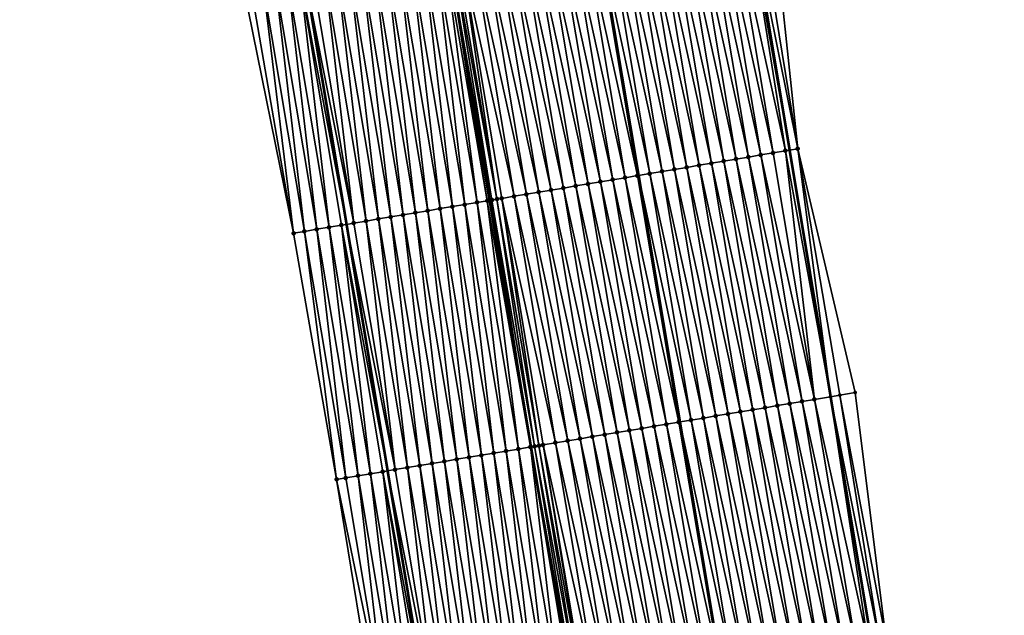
# Model space of a CAD drawing. Header units: feet. Extents: x 2010743 to 2022806, y 818705 to 837694.
# Tile 528 of 531: x 2011069 to 2011148, y 837240 to 837287. Entities that reach past the tile are written whole.
import ezdxf

# ---------------------------------------------------------------- set-up
doc = ezdxf.new("R2010")
doc.units = ezdxf.units.FT
doc.header["$MEASUREMENT"] = 0
for name, color, linetype, lineweight in [('EP_Travel Lane', 172, 'Continuous', 53), ('Road Shots', 141, 'Continuous', 100), ('STRIPING', 60, 'Continuous', 53)]:
    doc.layers.add(name, color=color, linetype=linetype, lineweight=lineweight)
doc.layers.add('I-77-MM17-21_NB-Surface-Border', color=7, linetype='Continuous')
doc.layers.add('I-77-MM17-21_NB-Surface-TIN', color=7, linetype='Continuous')

msp = doc.modelspace()

# ---------------------------------------------------------------- linework, layer by layer
at = {"layer": 'EP_Travel Lane'}
for points in [[(2011104.514, 837434.742, 351.34), (2011107.78, 837415.011, 351.279), (2011111.047, 837395.279, 351.224), (2011114.314, 837375.548, 351.122), (2011117.581, 837355.817, 351.022), (2011120.847, 837336.086, 350.92), (2011124.114, 837316.355, 350.766), (2011127.384, 837296.691, 350.653), (2011130.665, 837276.963, 350.494), (2011133.946, 837257.234, 350.353), (2011137.227, 837237.506, 350.187), (2011140.508, 837217.778, 350.009), (2011143.788, 837198.049, 349.843), (2011147.069, 837178.321, 349.642)], [(2011069.091, 837428.913, 351.618), (2011072.348, 837409.18, 351.539), (2011075.605, 837389.447, 351.486), (2011078.863, 837369.714, 351.407), (2011082.12, 837349.981, 351.32), (2011085.378, 837330.249, 351.211), (2011088.635, 837310.516, 351.083), (2011091.928, 837290.75, 350.94), (2011095.215, 837271.023, 350.777), (2011098.502, 837251.296, 350.63), (2011101.789, 837231.568, 350.475), (2011105.076, 837211.841, 350.307), (2011108.363, 837192.113, 350.139), (2011111.65, 837172.386, 349.935)]]:
    msp.add_polyline3d(points, dxfattribs=at)
at = {"layer": 'I-77-MM17-21_NB-Surface-Border', "color": 3, "linetype": 'Continuous', "lineweight": -3}
for points in [[(2011129.221, 837296.999, 350.596), (2011131.317, 837277.072, 350.474), (2011135.92, 837257.565, 350.287), (2011138.393, 837237.702, 350.154), (2011141.851, 837218.003, 350), (2011145.518, 837198.339, 349.784), (2011147.835, 837178.45, 349.618)], [(2011105.433, 837191.623, 350.058), (2011100.808, 837211.127, 350.183), (2011097.664, 837230.878, 350.35), (2011094.434, 837250.615, 350.516), (2011090.991, 837270.317, 350.659), (2011087.023, 837289.93, 350.798)]]:
    msp.add_polyline3d(points, dxfattribs=at)
at = {"layer": 'I-77-MM17-21_NB-Surface-TIN', "color": 128, "linetype": 'Continuous', "lineweight": -3}
for points in [[(2011131.317, 837277.072, 350.474), (2011129.221, 837296.999, 350.596), (2011128.108, 837296.813, 350.622)], [(2011127.372, 837276.411, 350.574), (2011124.068, 837296.135, 350.716), (2011123.082, 837295.97, 350.734)], [(2011128.358, 837276.576, 350.555), (2011125.055, 837296.301, 350.698), (2011124.068, 837296.135, 350.716)], [(2011127.372, 837276.411, 350.574), (2011128.358, 837276.576, 350.555), (2011124.068, 837296.135, 350.716)], [(2011129.345, 837276.741, 350.532), (2011126.041, 837296.466, 350.68), (2011125.055, 837296.301, 350.698)], [(2011128.358, 837276.576, 350.555), (2011129.345, 837276.741, 350.532), (2011125.055, 837296.301, 350.698)], [(2011130.331, 837276.907, 350.505), (2011127.188, 837296.658, 350.661), (2011126.041, 837296.466, 350.68)], [(2011129.345, 837276.741, 350.532), (2011130.331, 837276.907, 350.505), (2011126.041, 837296.466, 350.68)], [(2011127.188, 837296.658, 350.661), (2011130.665, 837276.963, 350.494), (2011127.384, 837296.691, 350.653)], [(2011130.331, 837276.907, 350.505), (2011130.665, 837276.963, 350.494), (2011127.188, 837296.658, 350.661)], [(2011131.317, 837277.072, 350.474), (2011128.108, 837296.813, 350.622), (2011127.384, 837296.691, 350.653)], [(2011131.317, 837277.072, 350.474), (2011127.384, 837296.691, 350.653), (2011130.665, 837276.963, 350.494)], [(2011123.427, 837275.749, 350.634), (2011120.123, 837295.474, 350.783), (2011119.137, 837295.309, 350.799)], [(2011124.413, 837275.915, 350.62), (2011121.11, 837295.639, 350.767), (2011120.123, 837295.474, 350.783)], [(2011123.427, 837275.749, 350.634), (2011124.413, 837275.915, 350.62), (2011120.123, 837295.474, 350.783)], [(2011125.4, 837276.08, 350.605), (2011122.096, 837295.805, 350.751), (2011121.11, 837295.639, 350.767)], [(2011124.413, 837275.915, 350.62), (2011125.4, 837276.08, 350.605), (2011121.11, 837295.639, 350.767)], [(2011126.386, 837276.245, 350.59), (2011123.082, 837295.97, 350.734), (2011122.096, 837295.805, 350.751)], [(2011125.4, 837276.08, 350.605), (2011126.386, 837276.245, 350.59), (2011122.096, 837295.805, 350.751)], [(2011126.386, 837276.245, 350.59), (2011127.372, 837276.411, 350.574), (2011123.082, 837295.97, 350.734)], [(2011118.496, 837274.923, 350.725), (2011115.192, 837294.647, 350.88), (2011114.206, 837294.482, 350.899)], [(2011115.192, 837294.647, 350.88), (2011118.581, 837274.937, 350.723), (2011115.287, 837294.663, 350.878)], [(2011118.496, 837274.923, 350.725), (2011118.581, 837274.937, 350.723), (2011115.192, 837294.647, 350.88)], [(2011119.482, 837275.088, 350.705), (2011116.178, 837294.813, 350.859), (2011115.287, 837294.663, 350.878)], [(2011119.482, 837275.088, 350.705), (2011115.287, 837294.663, 350.878), (2011118.581, 837274.937, 350.723)], [(2011120.468, 837275.253, 350.686), (2011117.165, 837294.978, 350.837), (2011116.178, 837294.813, 350.859)], [(2011119.482, 837275.088, 350.705), (2011120.468, 837275.253, 350.686), (2011116.178, 837294.813, 350.859)], [(2011121.455, 837275.419, 350.667), (2011118.151, 837295.144, 350.817), (2011117.165, 837294.978, 350.837)], [(2011120.468, 837275.253, 350.686), (2011121.455, 837275.419, 350.667), (2011117.165, 837294.978, 350.837)], [(2011122.441, 837275.584, 350.65), (2011119.137, 837295.309, 350.799), (2011118.151, 837295.144, 350.817)], [(2011121.455, 837275.419, 350.667), (2011122.441, 837275.584, 350.65), (2011118.151, 837295.144, 350.817)], [(2011122.441, 837275.584, 350.65), (2011123.427, 837275.749, 350.634), (2011119.137, 837295.309, 350.799)], [(2011113.565, 837274.096, 350.81), (2011110.261, 837293.821, 350.968), (2011109.275, 837293.655, 350.988)], [(2011114.551, 837274.261, 350.791), (2011111.247, 837293.986, 350.949), (2011110.261, 837293.821, 350.968)], [(2011113.565, 837274.096, 350.81), (2011114.551, 837274.261, 350.791), (2011110.261, 837293.821, 350.968)], [(2011115.537, 837274.427, 350.775), (2011112.234, 837294.151, 350.932), (2011111.247, 837293.986, 350.949)], [(2011114.551, 837274.261, 350.791), (2011115.537, 837274.427, 350.775), (2011111.247, 837293.986, 350.949)], [(2011116.523, 837274.592, 350.76), (2011113.22, 837294.317, 350.916), (2011112.234, 837294.151, 350.932)], [(2011115.537, 837274.427, 350.775), (2011116.523, 837274.592, 350.76), (2011112.234, 837294.151, 350.932)], [(2011117.51, 837274.757, 350.743), (2011114.206, 837294.482, 350.899), (2011113.22, 837294.317, 350.916)], [(2011116.523, 837274.592, 350.76), (2011117.51, 837274.757, 350.743), (2011113.22, 837294.317, 350.916)], [(2011117.51, 837274.757, 350.743), (2011118.496, 837274.923, 350.725), (2011114.206, 837294.482, 350.899)], [(2011108.634, 837273.269, 350.903), (2011105.33, 837292.994, 351.067), (2011104.344, 837292.829, 351.081)], [(2011109.62, 837273.435, 350.885), (2011106.316, 837293.159, 351.047), (2011105.33, 837292.994, 351.067)], [(2011108.634, 837273.269, 350.903), (2011109.62, 837273.435, 350.885), (2011105.33, 837292.994, 351.067)], [(2011110.606, 837273.6, 350.866), (2011107.302, 837293.325, 351.027), (2011106.316, 837293.159, 351.047)], [(2011109.62, 837273.435, 350.885), (2011110.606, 837273.6, 350.866), (2011106.316, 837293.159, 351.047)], [(2011111.592, 837273.765, 350.849), (2011108.289, 837293.49, 351.007), (2011107.302, 837293.325, 351.027)], [(2011110.606, 837273.6, 350.866), (2011111.592, 837273.765, 350.849), (2011107.302, 837293.325, 351.027)], [(2011112.578, 837273.931, 350.83), (2011109.275, 837293.655, 350.988), (2011108.289, 837293.49, 351.007)], [(2011111.592, 837273.765, 350.849), (2011112.578, 837273.931, 350.83), (2011108.289, 837293.49, 351.007)], [(2011112.578, 837273.931, 350.83), (2011113.565, 837274.096, 350.81), (2011109.275, 837293.655, 350.988)], [(2011103.702, 837272.444, 350.884), (2011101.385, 837292.333, 351.053), (2011100.399, 837292.168, 351.04)], [(2011104.688, 837272.609, 350.897), (2011102.371, 837292.498, 351.071), (2011101.385, 837292.333, 351.053)], [(2011103.702, 837272.444, 350.884), (2011104.688, 837272.609, 350.897), (2011101.385, 837292.333, 351.053)], [(2011105.675, 837272.774, 350.911), (2011103.089, 837292.619, 351.08), (2011102.371, 837292.498, 351.071)], [(2011104.688, 837272.609, 350.897), (2011105.675, 837272.774, 350.911), (2011102.371, 837292.498, 351.071)], [(2011106.483, 837272.909, 350.92), (2011103.357, 837292.664, 351.082), (2011103.089, 837292.619, 351.08)], [(2011105.675, 837272.774, 350.911), (2011106.483, 837272.909, 350.92), (2011103.089, 837292.619, 351.08)], [(2011106.852, 837272.971, 350.921), (2011103.685, 837292.718, 351.083), (2011103.357, 837292.664, 351.082)], [(2011106.852, 837272.971, 350.921), (2011103.357, 837292.664, 351.082), (2011106.661, 837272.939, 350.921)], [(2011106.483, 837272.909, 350.92), (2011106.661, 837272.939, 350.921), (2011103.357, 837292.664, 351.082)], [(2011107.26, 837273.039, 350.92), (2011103.915, 837292.757, 351.083), (2011103.685, 837292.718, 351.083)], [(2011106.852, 837272.971, 350.921), (2011107.26, 837273.039, 350.92), (2011103.685, 837292.718, 351.083)], [(2011107.26, 837273.039, 350.92), (2011104.344, 837292.829, 351.081), (2011103.915, 837292.757, 351.083)], [(2011107.26, 837273.039, 350.92), (2011107.647, 837273.104, 350.917), (2011104.344, 837292.829, 351.081)], [(2011107.647, 837273.104, 350.917), (2011108.634, 837273.269, 350.903), (2011104.344, 837292.829, 351.081)], [(2011098.771, 837271.618, 350.834), (2011096.453, 837291.508, 351.005), (2011095.467, 837291.343, 350.995)], [(2011099.757, 837271.783, 350.842), (2011097.44, 837291.673, 351.013), (2011096.453, 837291.508, 351.005)], [(2011098.771, 837271.618, 350.834), (2011099.757, 837271.783, 350.842), (2011096.453, 837291.508, 351.005)], [(2011100.743, 837271.948, 350.853), (2011098.426, 837291.838, 351.021), (2011097.44, 837291.673, 351.013)], [(2011099.757, 837271.783, 350.842), (2011100.743, 837271.948, 350.853), (2011097.44, 837291.673, 351.013)], [(2011101.73, 837272.113, 350.863), (2011099.412, 837292.003, 351.03), (2011098.426, 837291.838, 351.021)], [(2011100.743, 837271.948, 350.853), (2011101.73, 837272.113, 350.863), (2011098.426, 837291.838, 351.021)], [(2011102.716, 837272.279, 350.873), (2011100.399, 837292.168, 351.04), (2011099.412, 837292.003, 351.03)], [(2011101.73, 837272.113, 350.863), (2011102.716, 837272.279, 350.873), (2011099.412, 837292.003, 351.03)], [(2011102.716, 837272.279, 350.873), (2011103.702, 837272.444, 350.884), (2011100.399, 837292.168, 351.04)], [(2011093.839, 837270.793, 350.747), (2011091.522, 837290.682, 350.935), (2011090.536, 837290.517, 350.914)], [(2011091.522, 837290.682, 350.935), (2011095.215, 837271.023, 350.777), (2011091.928, 837290.75, 350.94)], [(2011094.826, 837270.958, 350.771), (2011095.215, 837271.023, 350.777), (2011091.522, 837290.682, 350.935)], [(2011093.839, 837270.793, 350.747), (2011094.826, 837270.958, 350.771), (2011091.522, 837290.682, 350.935)], [(2011095.812, 837271.123, 350.787), (2011092.508, 837290.848, 350.948), (2011091.928, 837290.75, 350.94)], [(2011095.812, 837271.123, 350.787), (2011091.928, 837290.75, 350.94), (2011095.215, 837271.023, 350.777)], [(2011095.812, 837271.123, 350.787), (2011093.495, 837291.013, 350.969), (2011092.508, 837290.848, 350.948)], [(2011096.798, 837271.288, 350.804), (2011094.481, 837291.178, 350.984), (2011093.495, 837291.013, 350.969)], [(2011095.812, 837271.123, 350.787), (2011096.798, 837271.288, 350.804), (2011093.495, 837291.013, 350.969)], [(2011097.785, 837271.453, 350.821), (2011095.467, 837291.343, 350.995), (2011094.481, 837291.178, 350.984)], [(2011096.798, 837271.288, 350.804), (2011097.785, 837271.453, 350.821), (2011094.481, 837291.178, 350.984)], [(2011097.785, 837271.453, 350.821), (2011098.771, 837271.618, 350.834), (2011095.467, 837291.343, 350.995)], [(2011090.991, 837270.317, 350.659), (2011087.577, 837290.023, 350.817), (2011087.023, 837289.93, 350.798)], [(2011090.991, 837270.317, 350.659), (2011088.563, 837290.188, 350.852), (2011087.577, 837290.023, 350.817)], [(2011091.867, 837270.463, 350.689), (2011089.549, 837290.353, 350.884), (2011088.563, 837290.188, 350.852)], [(2011090.991, 837270.317, 350.659), (2011091.867, 837270.463, 350.689), (2011088.563, 837290.188, 350.852)], [(2011092.853, 837270.628, 350.72), (2011090.536, 837290.517, 350.914), (2011089.549, 837290.353, 350.884)], [(2011091.867, 837270.463, 350.689), (2011092.853, 837270.628, 350.72), (2011089.549, 837290.353, 350.884)], [(2011092.853, 837270.628, 350.72), (2011093.839, 837270.793, 350.747), (2011090.536, 837290.517, 350.914)], [(2011131.662, 837256.851, 350.4), (2011128.358, 837276.576, 350.555), (2011127.372, 837276.411, 350.574)], [(2011132.648, 837257.017, 350.378), (2011129.345, 837276.741, 350.532), (2011128.358, 837276.576, 350.555)], [(2011131.662, 837256.851, 350.4), (2011132.648, 837257.017, 350.378), (2011128.358, 837276.576, 350.555)], [(2011132.648, 837257.017, 350.378), (2011130.331, 837276.907, 350.505), (2011129.345, 837276.741, 350.532)], [(2011133.926, 837257.231, 350.354), (2011130.665, 837276.963, 350.494), (2011130.331, 837276.907, 350.505)], [(2011133.926, 837257.231, 350.354), (2011130.331, 837276.907, 350.505), (2011132.648, 837257.017, 350.378)], [(2011131.317, 837277.072, 350.474), (2011130.665, 837276.963, 350.494), (2011133.946, 837257.234, 350.353)], [(2011133.926, 837257.231, 350.354), (2011133.946, 837257.234, 350.353), (2011130.665, 837276.963, 350.494)], [(2011134.683, 837257.358, 350.314), (2011131.317, 837277.072, 350.474), (2011133.946, 837257.234, 350.353)], [(2011135.92, 837257.565, 350.287), (2011131.317, 837277.072, 350.474), (2011134.683, 837257.358, 350.314)], [(2011126.731, 837256.025, 350.477), (2011123.427, 837275.749, 350.634), (2011122.441, 837275.584, 350.65)], [(2011127.717, 837256.19, 350.461), (2011124.413, 837275.915, 350.62), (2011123.427, 837275.749, 350.634)], [(2011126.731, 837256.025, 350.477), (2011127.717, 837256.19, 350.461), (2011123.427, 837275.749, 350.634)], [(2011128.703, 837256.355, 350.447), (2011125.4, 837276.08, 350.605), (2011124.413, 837275.915, 350.62)], [(2011127.717, 837256.19, 350.461), (2011128.703, 837256.355, 350.447), (2011124.413, 837275.915, 350.62)], [(2011129.689, 837256.521, 350.433), (2011126.386, 837276.245, 350.59), (2011125.4, 837276.08, 350.605)], [(2011128.703, 837256.355, 350.447), (2011129.689, 837256.521, 350.433), (2011125.4, 837276.08, 350.605)], [(2011130.676, 837256.686, 350.418), (2011127.372, 837276.411, 350.574), (2011126.386, 837276.245, 350.59)], [(2011129.689, 837256.521, 350.433), (2011130.676, 837256.686, 350.418), (2011126.386, 837276.245, 350.59)], [(2011130.676, 837256.686, 350.418), (2011131.662, 837256.851, 350.4), (2011127.372, 837276.411, 350.574)], [(2011121.8, 837255.198, 350.574), (2011118.496, 837274.923, 350.725), (2011117.51, 837274.757, 350.743)], [(2011118.496, 837274.923, 350.725), (2011121.875, 837255.211, 350.572), (2011118.581, 837274.937, 350.723)], [(2011121.8, 837255.198, 350.574), (2011121.875, 837255.211, 350.572), (2011118.496, 837274.923, 350.725)], [(2011122.786, 837255.363, 350.554), (2011119.482, 837275.088, 350.705), (2011118.581, 837274.937, 350.723)], [(2011122.786, 837255.363, 350.554), (2011118.581, 837274.937, 350.723), (2011121.875, 837255.211, 350.572)], [(2011123.772, 837255.529, 350.534), (2011120.468, 837275.253, 350.686), (2011119.482, 837275.088, 350.705)], [(2011122.786, 837255.363, 350.554), (2011123.772, 837255.529, 350.534), (2011119.482, 837275.088, 350.705)], [(2011124.758, 837255.694, 350.514), (2011121.455, 837275.419, 350.667), (2011120.468, 837275.253, 350.686)], [(2011123.772, 837255.529, 350.534), (2011124.758, 837255.694, 350.514), (2011120.468, 837275.253, 350.686)], [(2011125.745, 837255.859, 350.495), (2011122.441, 837275.584, 350.65), (2011121.455, 837275.419, 350.667)], [(2011124.758, 837255.694, 350.514), (2011125.745, 837255.859, 350.495), (2011121.455, 837275.419, 350.667)], [(2011125.745, 837255.859, 350.495), (2011126.731, 837256.025, 350.477), (2011122.441, 837275.584, 350.65)], [(2011116.868, 837254.371, 350.662), (2011113.565, 837274.096, 350.81), (2011112.578, 837273.931, 350.83)], [(2011117.855, 837254.537, 350.644), (2011114.551, 837274.261, 350.791), (2011113.565, 837274.096, 350.81)], [(2011116.868, 837254.371, 350.662), (2011117.855, 837254.537, 350.644), (2011113.565, 837274.096, 350.81)], [(2011118.841, 837254.702, 350.627), (2011115.537, 837274.427, 350.775), (2011114.551, 837274.261, 350.791)], [(2011117.855, 837254.537, 350.644), (2011118.841, 837254.702, 350.627), (2011114.551, 837274.261, 350.791)], [(2011119.827, 837254.867, 350.609), (2011116.523, 837274.592, 350.76), (2011115.537, 837274.427, 350.775)], [(2011118.841, 837254.702, 350.627), (2011119.827, 837254.867, 350.609), (2011115.537, 837274.427, 350.775)], [(2011120.813, 837255.033, 350.592), (2011117.51, 837274.757, 350.743), (2011116.523, 837274.592, 350.76)], [(2011119.827, 837254.867, 350.609), (2011120.813, 837255.033, 350.592), (2011116.523, 837274.592, 350.76)], [(2011120.813, 837255.033, 350.592), (2011121.8, 837255.198, 350.574), (2011117.51, 837274.757, 350.743)], [(2011112.923, 837253.71, 350.731), (2011109.62, 837273.435, 350.885), (2011108.634, 837273.269, 350.903)], [(2011113.91, 837253.875, 350.714), (2011110.606, 837273.6, 350.866), (2011109.62, 837273.435, 350.885)], [(2011112.923, 837253.71, 350.731), (2011113.91, 837253.875, 350.714), (2011109.62, 837273.435, 350.885)], [(2011114.896, 837254.041, 350.697), (2011111.592, 837273.765, 350.849), (2011110.606, 837273.6, 350.866)], [(2011113.91, 837253.875, 350.714), (2011114.896, 837254.041, 350.697), (2011110.606, 837273.6, 350.866)], [(2011115.882, 837254.206, 350.68), (2011112.578, 837273.931, 350.83), (2011111.592, 837273.765, 350.849)], [(2011114.896, 837254.041, 350.697), (2011115.882, 837254.206, 350.68), (2011111.592, 837273.765, 350.849)], [(2011115.882, 837254.206, 350.68), (2011116.868, 837254.371, 350.662), (2011112.578, 837273.931, 350.83)], [(2011107.006, 837252.719, 350.732), (2011104.688, 837272.609, 350.897), (2011103.702, 837272.444, 350.884)], [(2011107.992, 837252.884, 350.743), (2011105.675, 837272.774, 350.911), (2011104.688, 837272.609, 350.897)], [(2011107.006, 837252.719, 350.732), (2011107.992, 837252.884, 350.743), (2011104.688, 837272.609, 350.897)], [(2011108.978, 837253.049, 350.753), (2011106.483, 837272.909, 350.92), (2011105.675, 837272.774, 350.911)], [(2011107.992, 837252.884, 350.743), (2011108.978, 837253.049, 350.753), (2011105.675, 837272.774, 350.911)], [(2011109.937, 837253.21, 350.762), (2011106.661, 837272.939, 350.921), (2011106.483, 837272.909, 350.92)], [(2011108.978, 837253.049, 350.753), (2011109.937, 837253.21, 350.762), (2011106.483, 837272.909, 350.92)], [(2011106.852, 837272.971, 350.921), (2011106.661, 837272.939, 350.921), (2011109.965, 837253.214, 350.762)], [(2011109.937, 837253.21, 350.762), (2011109.965, 837253.214, 350.762), (2011106.661, 837272.939, 350.921)], [(2011110.269, 837253.265, 350.763), (2011107.26, 837273.039, 350.92), (2011106.852, 837272.971, 350.921)], [(2011110.269, 837253.265, 350.763), (2011106.852, 837272.971, 350.921), (2011109.965, 837253.214, 350.762)], [(2011110.622, 837253.324, 350.762), (2011107.647, 837273.104, 350.917), (2011107.26, 837273.039, 350.92)], [(2011110.269, 837253.265, 350.763), (2011110.622, 837253.324, 350.762), (2011107.26, 837273.039, 350.92)], [(2011111.937, 837253.545, 350.747), (2011108.634, 837273.269, 350.903), (2011107.647, 837273.104, 350.917)], [(2011110.622, 837253.324, 350.762), (2011110.951, 837253.379, 350.76), (2011107.647, 837273.104, 350.917)], [(2011110.951, 837253.379, 350.76), (2011111.937, 837253.545, 350.747), (2011107.647, 837273.104, 350.917)], [(2011111.937, 837253.545, 350.747), (2011112.923, 837253.71, 350.731), (2011108.634, 837273.269, 350.903)], [(2011102.074, 837251.893, 350.69), (2011099.757, 837271.783, 350.842), (2011098.771, 837271.618, 350.834)], [(2011103.061, 837252.059, 350.694), (2011100.743, 837271.948, 350.853), (2011099.757, 837271.783, 350.842)], [(2011102.074, 837251.893, 350.69), (2011103.061, 837252.059, 350.694), (2011099.757, 837271.783, 350.842)], [(2011104.047, 837252.224, 350.699), (2011101.73, 837272.113, 350.863), (2011100.743, 837271.948, 350.853)], [(2011103.061, 837252.059, 350.694), (2011104.047, 837252.224, 350.699), (2011100.743, 837271.948, 350.853)], [(2011105.033, 837252.389, 350.707), (2011102.716, 837272.279, 350.873), (2011101.73, 837272.113, 350.863)], [(2011104.047, 837252.224, 350.699), (2011105.033, 837252.389, 350.707), (2011101.73, 837272.113, 350.863)], [(2011106.02, 837252.554, 350.718), (2011103.702, 837272.444, 350.884), (2011102.716, 837272.279, 350.873)], [(2011105.033, 837252.389, 350.707), (2011106.02, 837252.554, 350.718), (2011102.716, 837272.279, 350.873)], [(2011106.02, 837252.554, 350.718), (2011107.006, 837252.719, 350.732), (2011103.702, 837272.444, 350.884)], [(2011097.143, 837251.068, 350.606), (2011094.826, 837270.958, 350.771), (2011093.839, 837270.793, 350.747)], [(2011094.826, 837270.958, 350.771), (2011098.502, 837251.296, 350.63), (2011095.215, 837271.023, 350.777)], [(2011098.129, 837251.233, 350.624), (2011098.502, 837251.296, 350.63), (2011094.826, 837270.958, 350.771)], [(2011097.143, 837251.068, 350.606), (2011098.129, 837251.233, 350.624), (2011094.826, 837270.958, 350.771)], [(2011099.116, 837251.398, 350.639), (2011095.812, 837271.123, 350.787), (2011095.215, 837271.023, 350.777)], [(2011099.116, 837251.398, 350.639), (2011095.215, 837271.023, 350.777), (2011098.502, 837251.296, 350.63)], [(2011099.116, 837251.398, 350.639), (2011096.798, 837271.288, 350.804), (2011095.812, 837271.123, 350.787)], [(2011100.102, 837251.563, 350.658), (2011097.785, 837271.453, 350.821), (2011096.798, 837271.288, 350.804)], [(2011099.116, 837251.398, 350.639), (2011100.102, 837251.563, 350.658), (2011096.798, 837271.288, 350.804)], [(2011101.088, 837251.728, 350.676), (2011098.771, 837271.618, 350.834), (2011097.785, 837271.453, 350.821)], [(2011100.102, 837251.563, 350.658), (2011101.088, 837251.728, 350.676), (2011097.785, 837271.453, 350.821)], [(2011101.088, 837251.728, 350.676), (2011102.074, 837251.893, 350.69), (2011098.771, 837271.618, 350.834)], [(2011094.434, 837250.615, 350.516), (2011091.867, 837270.463, 350.689), (2011090.991, 837270.317, 350.659)], [(2011095.17, 837250.738, 350.542), (2011092.853, 837270.628, 350.72), (2011091.867, 837270.463, 350.689)], [(2011094.434, 837250.615, 350.516), (2011095.17, 837250.738, 350.542), (2011091.867, 837270.463, 350.689)], [(2011096.157, 837250.903, 350.578), (2011093.839, 837270.793, 350.747), (2011092.853, 837270.628, 350.72)], [(2011095.17, 837250.738, 350.542), (2011096.157, 837250.903, 350.578), (2011092.853, 837270.628, 350.72)], [(2011096.157, 837250.903, 350.578), (2011097.143, 837251.068, 350.606), (2011093.839, 837270.793, 350.747)], [(2011138.393, 837237.702, 350.154), (2011135.92, 837257.565, 350.287), (2011134.683, 837257.358, 350.314)], [(2011134.966, 837237.127, 350.243), (2011131.662, 837256.851, 350.4), (2011130.676, 837256.686, 350.418)], [(2011135.952, 837237.292, 350.224), (2011132.648, 837257.017, 350.378), (2011131.662, 837256.851, 350.4)], [(2011134.966, 837237.127, 350.243), (2011135.952, 837237.292, 350.224), (2011131.662, 837256.851, 350.4)], [(2011136.938, 837237.457, 350.2), (2011133.926, 837257.231, 350.354), (2011132.648, 837257.017, 350.378)], [(2011135.952, 837237.292, 350.224), (2011136.938, 837237.457, 350.2), (2011132.648, 837257.017, 350.378)], [(2011133.926, 837257.231, 350.354), (2011137.227, 837237.506, 350.187), (2011133.946, 837257.234, 350.353)], [(2011137.219, 837237.505, 350.188), (2011133.926, 837257.231, 350.354), (2011136.938, 837237.457, 350.2)], [(2011137.219, 837237.505, 350.188), (2011137.227, 837237.506, 350.187), (2011133.926, 837257.231, 350.354)], [(2011137.862, 837237.613, 350.158), (2011134.683, 837257.358, 350.314), (2011133.946, 837257.234, 350.353)], [(2011137.862, 837237.613, 350.158), (2011133.946, 837257.234, 350.353), (2011137.227, 837237.506, 350.187)], [(2011138.393, 837237.702, 350.154), (2011134.683, 837257.358, 350.314), (2011137.862, 837237.613, 350.158)], [(2011130.034, 837236.3, 350.325), (2011126.731, 837256.025, 350.477), (2011125.745, 837255.859, 350.495)], [(2011131.021, 837236.465, 350.31), (2011127.717, 837256.19, 350.461), (2011126.731, 837256.025, 350.477)], [(2011130.034, 837236.3, 350.325), (2011131.021, 837236.465, 350.31), (2011126.731, 837256.025, 350.477)], [(2011132.007, 837236.631, 350.295), (2011128.703, 837256.355, 350.447), (2011127.717, 837256.19, 350.461)], [(2011131.021, 837236.465, 350.31), (2011132.007, 837236.631, 350.295), (2011127.717, 837256.19, 350.461)], [(2011132.993, 837236.796, 350.278), (2011129.689, 837256.521, 350.433), (2011128.703, 837256.355, 350.447)], [(2011132.007, 837236.631, 350.295), (2011132.993, 837236.796, 350.278), (2011128.703, 837256.355, 350.447)], [(2011133.979, 837236.961, 350.26), (2011130.676, 837256.686, 350.418), (2011129.689, 837256.521, 350.433)], [(2011132.993, 837236.796, 350.278), (2011133.979, 837236.961, 350.26), (2011129.689, 837256.521, 350.433)], [(2011133.979, 837236.961, 350.26), (2011134.966, 837237.127, 350.243), (2011130.676, 837256.686, 350.418)], [(2011125.103, 837235.473, 350.418), (2011121.8, 837255.198, 350.574), (2011120.813, 837255.033, 350.592)], [(2011121.8, 837255.198, 350.574), (2011125.169, 837235.484, 350.417), (2011121.875, 837255.211, 350.572)], [(2011125.103, 837235.473, 350.418), (2011125.169, 837235.484, 350.417), (2011121.8, 837255.198, 350.574)], [(2011126.089, 837235.639, 350.399), (2011122.786, 837255.363, 350.554), (2011121.875, 837255.211, 350.572)], [(2011126.089, 837235.639, 350.399), (2011121.875, 837255.211, 350.572), (2011125.169, 837235.484, 350.417)], [(2011127.076, 837235.804, 350.379), (2011123.772, 837255.529, 350.534), (2011122.786, 837255.363, 350.554)], [(2011126.089, 837235.639, 350.399), (2011127.076, 837235.804, 350.379), (2011122.786, 837255.363, 350.554)], [(2011128.062, 837235.969, 350.36), (2011124.758, 837255.694, 350.514), (2011123.772, 837255.529, 350.534)], [(2011127.076, 837235.804, 350.379), (2011128.062, 837235.969, 350.36), (2011123.772, 837255.529, 350.534)], [(2011129.048, 837236.135, 350.342), (2011125.745, 837255.859, 350.495), (2011124.758, 837255.694, 350.514)], [(2011128.062, 837235.969, 350.36), (2011129.048, 837236.135, 350.342), (2011124.758, 837255.694, 350.514)], [(2011129.048, 837236.135, 350.342), (2011130.034, 837236.3, 350.325), (2011125.745, 837255.859, 350.495)], [(2011121.158, 837234.812, 350.484), (2011117.855, 837254.537, 350.644), (2011116.868, 837254.371, 350.662)], [(2011122.145, 837234.977, 350.466), (2011118.841, 837254.702, 350.627), (2011117.855, 837254.537, 350.644)], [(2011121.158, 837234.812, 350.484), (2011122.145, 837234.977, 350.466), (2011117.855, 837254.537, 350.644)], [(2011123.131, 837235.143, 350.449), (2011119.827, 837254.867, 350.609), (2011118.841, 837254.702, 350.627)], [(2011122.145, 837234.977, 350.466), (2011123.131, 837235.143, 350.449), (2011118.841, 837254.702, 350.627)], [(2011124.117, 837235.308, 350.434), (2011120.813, 837255.033, 350.592), (2011119.827, 837254.867, 350.609)], [(2011123.131, 837235.143, 350.449), (2011124.117, 837235.308, 350.434), (2011119.827, 837254.867, 350.609)], [(2011124.117, 837235.308, 350.434), (2011125.103, 837235.473, 350.418), (2011120.813, 837255.033, 350.592)], [(2011116.227, 837233.985, 350.571), (2011112.923, 837253.71, 350.731), (2011111.937, 837253.545, 350.747)], [(2011117.213, 837234.151, 350.553), (2011113.91, 837253.875, 350.714), (2011112.923, 837253.71, 350.731)], [(2011116.227, 837233.985, 350.571), (2011117.213, 837234.151, 350.553), (2011112.923, 837253.71, 350.731)], [(2011118.2, 837234.316, 350.537), (2011114.896, 837254.041, 350.697), (2011113.91, 837253.875, 350.714)], [(2011117.213, 837234.151, 350.553), (2011118.2, 837234.316, 350.537), (2011113.91, 837253.875, 350.714)], [(2011119.186, 837234.481, 350.52), (2011115.882, 837254.206, 350.68), (2011114.896, 837254.041, 350.697)], [(2011118.2, 837234.316, 350.537), (2011119.186, 837234.481, 350.52), (2011114.896, 837254.041, 350.697)], [(2011120.172, 837234.647, 350.502), (2011116.868, 837254.371, 350.662), (2011115.882, 837254.206, 350.68)], [(2011119.186, 837234.481, 350.52), (2011120.172, 837234.647, 350.502), (2011115.882, 837254.206, 350.68)], [(2011120.172, 837234.647, 350.502), (2011121.158, 837234.812, 350.484), (2011116.868, 837254.371, 350.662)], [(2011110.31, 837232.994, 350.564), (2011107.992, 837252.884, 350.743), (2011107.006, 837252.719, 350.732)], [(2011111.296, 837233.16, 350.578), (2011108.978, 837253.049, 350.753), (2011107.992, 837252.884, 350.743)], [(2011110.31, 837232.994, 350.564), (2011111.296, 837233.16, 350.578), (2011107.992, 837252.884, 350.743)], [(2011112.282, 837233.325, 350.59), (2011109.937, 837253.21, 350.762), (2011108.978, 837253.049, 350.753)], [(2011111.296, 837233.16, 350.578), (2011112.282, 837233.325, 350.59), (2011108.978, 837253.049, 350.753)], [(2011109.937, 837253.21, 350.762), (2011113.268, 837233.49, 350.6), (2011109.965, 837253.214, 350.762)], [(2011112.282, 837233.325, 350.59), (2011113.268, 837233.49, 350.6), (2011109.937, 837253.21, 350.762)], [(2011113.522, 837233.532, 350.601), (2011110.269, 837253.265, 350.763), (2011109.965, 837253.214, 350.762)], [(2011113.522, 837233.532, 350.601), (2011109.965, 837253.214, 350.762), (2011113.268, 837233.49, 350.6)], [(2011113.848, 837233.587, 350.601), (2011110.622, 837253.324, 350.762), (2011110.269, 837253.265, 350.763)], [(2011113.522, 837233.532, 350.601), (2011113.848, 837233.587, 350.601), (2011110.269, 837253.265, 350.763)], [(2011114.167, 837233.64, 350.6), (2011110.951, 837253.379, 350.76), (2011110.622, 837253.324, 350.762)], [(2011113.848, 837233.587, 350.601), (2011114.167, 837233.64, 350.6), (2011110.622, 837253.324, 350.762)], [(2011115.241, 837233.82, 350.589), (2011111.937, 837253.545, 350.747), (2011110.951, 837253.379, 350.76)], [(2011114.255, 837233.655, 350.6), (2011115.241, 837233.82, 350.589), (2011110.951, 837253.379, 350.76)], [(2011114.167, 837233.64, 350.6), (2011114.255, 837233.655, 350.6), (2011110.951, 837253.379, 350.76)], [(2011115.241, 837233.82, 350.589), (2011116.227, 837233.985, 350.571), (2011111.937, 837253.545, 350.747)], [(2011105.378, 837232.169, 350.515), (2011103.061, 837252.059, 350.694), (2011102.074, 837251.893, 350.69)], [(2011106.364, 837232.334, 350.523), (2011104.047, 837252.224, 350.699), (2011103.061, 837252.059, 350.694)], [(2011105.378, 837232.169, 350.515), (2011106.364, 837232.334, 350.523), (2011103.061, 837252.059, 350.694)], [(2011107.351, 837232.499, 350.53), (2011105.033, 837252.389, 350.707), (2011104.047, 837252.224, 350.699)], [(2011106.364, 837232.334, 350.523), (2011107.351, 837232.499, 350.53), (2011104.047, 837252.224, 350.699)], [(2011108.337, 837232.664, 350.538), (2011106.02, 837252.554, 350.718), (2011105.033, 837252.389, 350.707)], [(2011107.351, 837232.499, 350.53), (2011108.337, 837232.664, 350.538), (2011105.033, 837252.389, 350.707)], [(2011109.323, 837232.829, 350.549), (2011107.006, 837252.719, 350.732), (2011106.02, 837252.554, 350.718)], [(2011108.337, 837232.664, 350.538), (2011109.323, 837232.829, 350.549), (2011106.02, 837252.554, 350.718)], [(2011109.323, 837232.829, 350.549), (2011110.31, 837232.994, 350.564), (2011107.006, 837252.719, 350.732)], [(2011098.129, 837251.233, 350.624), (2011101.789, 837231.568, 350.475), (2011098.502, 837251.296, 350.63)], [(2011102.419, 837231.674, 350.487), (2011099.116, 837251.398, 350.639), (2011098.502, 837251.296, 350.63)], [(2011102.419, 837231.674, 350.487), (2011098.502, 837251.296, 350.63), (2011101.789, 837231.568, 350.475)], [(2011102.419, 837231.674, 350.487), (2011100.102, 837251.563, 350.658), (2011099.116, 837251.398, 350.639)], [(2011103.406, 837231.839, 350.499), (2011101.088, 837251.728, 350.676), (2011100.102, 837251.563, 350.658)], [(2011102.419, 837231.674, 350.487), (2011103.406, 837231.839, 350.499), (2011100.102, 837251.563, 350.658)], [(2011104.392, 837232.004, 350.508), (2011102.074, 837251.893, 350.69), (2011101.088, 837251.728, 350.676)], [(2011103.406, 837231.839, 350.499), (2011104.392, 837232.004, 350.508), (2011101.088, 837251.728, 350.676)], [(2011104.392, 837232.004, 350.508), (2011105.378, 837232.169, 350.515), (2011102.074, 837251.893, 350.69)], [(2011098.474, 837231.014, 350.379), (2011095.17, 837250.738, 350.542), (2011094.434, 837250.615, 350.516)], [(2011097.664, 837230.878, 350.35), (2011098.474, 837231.014, 350.379), (2011094.434, 837250.615, 350.516)], [(2011098.474, 837231.014, 350.379), (2011096.157, 837250.903, 350.578), (2011095.17, 837250.738, 350.542)], [(2011099.46, 837231.179, 350.413), (2011097.143, 837251.068, 350.606), (2011096.157, 837250.903, 350.578)], [(2011098.474, 837231.014, 350.379), (2011099.46, 837231.179, 350.413), (2011096.157, 837250.903, 350.578)], [(2011100.447, 837231.344, 350.442), (2011098.129, 837251.233, 350.624), (2011097.143, 837251.068, 350.606)], [(2011099.46, 837231.179, 350.413), (2011100.447, 837231.344, 350.442), (2011097.143, 837251.068, 350.606)], [(2011101.433, 837231.509, 350.469), (2011101.789, 837231.568, 350.475), (2011098.129, 837251.233, 350.624)], [(2011100.447, 837231.344, 350.442), (2011101.433, 837231.509, 350.469), (2011098.129, 837251.233, 350.624)]]:
    msp.add_3dface(points, dxfattribs=at)
at = {"layer": 'Road Shots', "lineweight": 100}
for p in [(2011128.358, 837276.576, 350.555), (2011129.345, 837276.741, 350.532), (2011130.331, 837276.907, 350.505), (2011131.317, 837277.072, 350.474), (2011123.427, 837275.749, 350.634), (2011124.413, 837275.915, 350.62), (2011125.4, 837276.08, 350.605), (2011126.386, 837276.245, 350.59), (2011127.372, 837276.411, 350.574), (2011118.496, 837274.923, 350.725), (2011119.482, 837275.088, 350.705), (2011120.468, 837275.253, 350.686), (2011121.455, 837275.419, 350.667), (2011122.441, 837275.584, 350.65), (2011113.565, 837274.096, 350.81), (2011114.551, 837274.261, 350.791), (2011115.537, 837274.427, 350.775), (2011116.523, 837274.592, 350.76), (2011117.51, 837274.757, 350.743), (2011109.62, 837273.435, 350.885), (2011110.606, 837273.6, 350.866), (2011111.592, 837273.765, 350.849), (2011112.578, 837273.931, 350.83), (2011104.688, 837272.609, 350.897), (2011105.675, 837272.774, 350.911), (2011106.483, 837272.909, 350.92), (2011106.661, 837272.939, 350.921), (2011106.852, 837272.971, 350.921), (2011107.26, 837273.039, 350.92), (2011107.647, 837273.104, 350.917), (2011108.634, 837273.269, 350.903), (2011099.757, 837271.783, 350.842), (2011100.743, 837271.948, 350.853), (2011101.73, 837272.113, 350.863), (2011102.716, 837272.279, 350.873), (2011103.702, 837272.444, 350.884), (2011094.826, 837270.958, 350.771), (2011095.812, 837271.123, 350.787), (2011096.798, 837271.288, 350.804), (2011097.785, 837271.453, 350.821), (2011098.771, 837271.618, 350.834), (2011090.991, 837270.317, 350.659), (2011091.867, 837270.463, 350.689), (2011092.853, 837270.628, 350.72), (2011093.839, 837270.793, 350.747), (2011131.662, 837256.851, 350.4), (2011132.648, 837257.017, 350.378), (2011126.731, 837256.025, 350.477), (2011127.717, 837256.19, 350.461), (2011128.703, 837256.355, 350.447), (2011129.689, 837256.521, 350.433), (2011130.676, 837256.686, 350.418), (2011121.8, 837255.198, 350.574), (2011122.786, 837255.363, 350.554), (2011123.772, 837255.529, 350.534), (2011124.758, 837255.694, 350.514), (2011125.745, 837255.859, 350.495), (2011117.855, 837254.537, 350.644), (2011118.841, 837254.702, 350.627), (2011119.827, 837254.867, 350.609), (2011120.813, 837255.033, 350.592), (2011112.923, 837253.71, 350.731), (2011113.91, 837253.875, 350.714), (2011114.896, 837254.041, 350.697), (2011115.882, 837254.206, 350.68), (2011116.868, 837254.371, 350.662), (2011107.992, 837252.884, 350.743), (2011108.978, 837253.049, 350.753), (2011109.937, 837253.21, 350.762), (2011109.965, 837253.214, 350.762), (2011110.269, 837253.265, 350.763), (2011110.622, 837253.324, 350.762), (2011110.951, 837253.379, 350.76), (2011111.937, 837253.545, 350.747), (2011103.061, 837252.059, 350.694), (2011104.047, 837252.224, 350.699), (2011105.033, 837252.389, 350.707), (2011106.02, 837252.554, 350.718), (2011107.006, 837252.719, 350.732), (2011099.116, 837251.398, 350.639), (2011100.102, 837251.563, 350.658), (2011101.088, 837251.728, 350.676), (2011102.074, 837251.893, 350.69), (2011094.434, 837250.615, 350.516), (2011095.17, 837250.738, 350.542), (2011096.157, 837250.903, 350.578), (2011097.143, 837251.068, 350.606), (2011098.129, 837251.233, 350.624)]:
    msp.add_point(p, dxfattribs=at)
at = {"layer": 'Road Shots', "lineweight": 70}
for p in [(2011135.92, 837257.565, 350.287), (2011133.926, 837257.231, 350.354), (2011134.683, 837257.358, 350.314)]:
    msp.add_point(p, dxfattribs=at)
at = {"layer": 'STRIPING'}
for points in [[(2011092.405, 837432.749, 351.57), (2011095.671, 837413.017, 351.506), (2011098.936, 837393.286, 351.431), (2011102.202, 837373.554, 351.344), (2011105.467, 837353.823, 351.245), (2011108.732, 837334.092, 351.129), (2011111.998, 837314.36, 351.009), (2011115.287, 837294.663, 350.878), (2011118.581, 837274.937, 350.723), (2011121.875, 837255.211, 350.572), (2011125.169, 837235.484, 350.417), (2011128.463, 837215.758, 350.265), (2011131.757, 837196.032, 350.08), (2011135.05, 837176.306, 349.881)], [(2011080.572, 837430.801, 351.776), (2011083.819, 837411.066, 351.69), (2011087.066, 837391.332, 351.63), (2011090.313, 837371.597, 351.555), (2011093.56, 837351.863, 351.46), (2011096.807, 837332.129, 351.338), (2011100.053, 837312.394, 351.224), (2011103.357, 837292.664, 351.082), (2011106.661, 837272.939, 350.921), (2011109.965, 837253.214, 350.762), (2011113.268, 837233.49, 350.6), (2011116.572, 837213.765, 350.441), (2011119.876, 837194.041, 350.275), (2011123.179, 837174.316, 350.075)]]:
    msp.add_polyline3d(points, dxfattribs=at)

doc.saveas('drawing.dxf')
